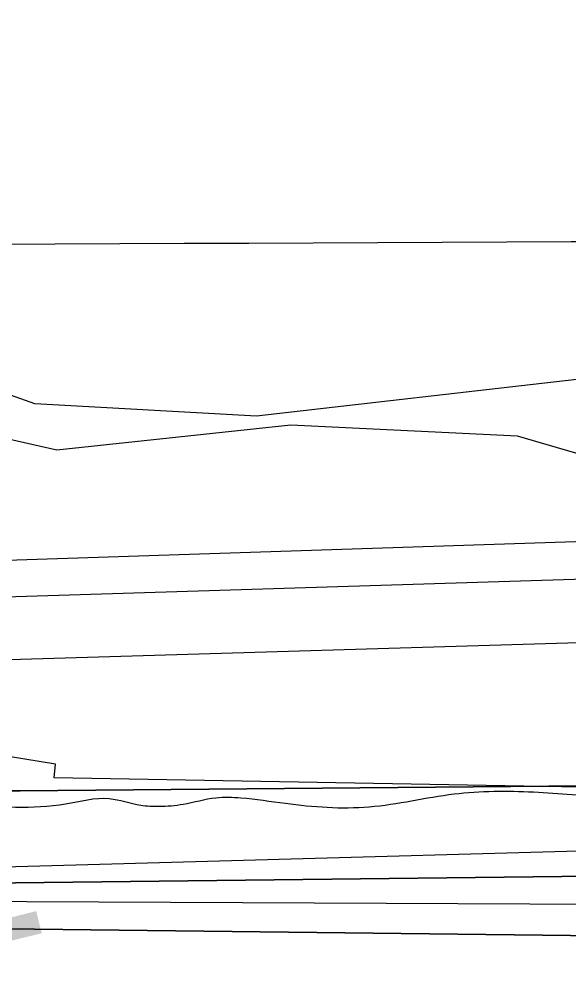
# Model space of a CAD drawing. Extents: x 3445503 to 3483459, y 540493 to 566012.
# Drawn here: x 3472315.4 to 3472491.1, y 551825.4 to 552130.1 of the extents above; entities that cross this region are included whole.
import ezdxf

# ---------------------------------------------------------------- set-up
doc = ezdxf.new("R2010")
doc.units = 0
for name, color, linetype in [('V-GRID-MAJR', 7, 'Continuous'), ('V-RIVR-EDGE', 7, 'Continuous'), ('V-RIVR-RANG', 7, 'Continuous'), ('V-RRAP-RVMT', 7, 'Continuous'), ('V-SITE-VEGE', 7, 'Continuous'), ('V-TOPO-DPTH', 7, 'Continuous'), ('V-TOPO-MINR', 7, 'Continuous'), ('V-TOPO-WATR', 7, 'Continuous'), ('V-WETL-SWMP', 7, 'Continuous')]:
    doc.layers.add(name, color=color, linetype=linetype)

msp = doc.modelspace()

# ---------------------------------------------------------------- linework, layer by layer
at = {"layer": 'V-GRID-MAJR'}
msp.add_spline([(3449621.526, 551946.219), (3454896.117, 551971.152), (3460170.705, 551996.853), (3465445.288, 552023.321), (3470719.8680000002, 552050.556), (3475994.444, 552078.558), (3481269.015, 552107.327), (3481269.0160000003, 552107.327)], degree=3, dxfattribs=at)
at = {"layer": 'V-RIVR-EDGE'}
msp.add_spline([(3466309.3848466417, 552621.9579710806), (3466349.703870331, 552619.4248512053), (3466382.7286882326, 552619.3431903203), (3466411.927860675, 552618.5757255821), (3466431.7444705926, 552619.221988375), (3466456.4313341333, 552621.2467355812), (3466478.3423179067, 552625.364137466), (3466500.245565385, 552626.3528723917), (3466524.236310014, 552628.0317091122), (3466536.750118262, 552627.6531342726), (3466565.613695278, 552631.7533443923), (3466586.12556452, 552632.3978880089), (3466600.729448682, 552633.7523039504), (3466616.0268729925, 552634.4097413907), (3466639.3163411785, 552633.656889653), (3466653.5691573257, 552633.621646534), (3466663.6572942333, 552636.3777557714), (3466670.958376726, 552636.70733408), (3466676.5238896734, 552638.0840993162), (3466689.3818892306, 552636.3141462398), (3466713.3709146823, 552637.2977236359), (3466728.6700581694, 552638.6504204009), (3466733.538592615, 552639.3336454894), (3466741.1864451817, 552639.3147345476), (3466744.6653205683, 552640.3490276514), (3466765.8784662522, 552643.425259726), (3466811.078918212, 552646.7898098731), (3466822.205646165, 552647.8051920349), (3466836.469636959, 552652.2891345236), (3466848.283028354, 552649.8265008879), (3466872.264317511, 552647.6814113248), (3466895.5486281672, 552644.842781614), (3466925.7906895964, 552644.0727381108), (3466966.4607813, 552642.9292772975), (3466982.79421789, 552640.8030986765), (3467002.59535522, 552635.1920275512), (3467043.595884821, 552627.0951139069), (3467061.669188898, 552625.6598966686), (3467070.7101388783, 552626.68043636), (3467078.7116382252, 552629.0940734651), (3467090.2031876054, 552637.061189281), (3467099.252733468, 552641.558025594), (3467116.301199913, 552647.425610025), (3467156.6554667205, 552659.1453062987), (3467180.3045988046, 552663.258410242), (3467190.046825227, 552666.710638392), (3467215.09593143, 552674.6442302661), (3467224.4982644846, 552681.2259849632), (3467241.911552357, 552694.0453030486), (3467256.190156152, 552704.4389497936), (3467275.6875028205, 552716.5578510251), (3467305.630931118, 552735.6035578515), (3467327.5634045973, 552748.4117012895), (3467352.2898091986, 552766.4274129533), (3467374.5759294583, 552781.6681044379), (3467388.8450777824, 552788.2378248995), (3467399.6405082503, 552795.8590302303), (3467402.78378821, 552801.7609981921), (3467413.9139545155, 552804.1668990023), (3467419.4846249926, 552807.6294422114), (3467425.4132401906, 552815.2626817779), (3467432.374429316, 552818.7217866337), (3467446.2950883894, 552824.9447370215), (3467466.1340476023, 552834.6293710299), (3467483.877773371, 552840.495236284), (3467499.17605727, 552841.5003033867), (3467510.654712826, 552844.2529742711), (3467520.049309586, 552847.7060620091), (3467524.5753718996, 552850.4759246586), (3467538.4917330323, 552854.9607267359), (3467570.8333258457, 552859.7476002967), (3467609.0837633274, 552864.1722311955), (3467645.5969120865, 552868.9487896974), (3467670.2803372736, 552869.5830182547), (3467689.7518962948, 552871.2730296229), (3467696.009230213, 552871.257557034), (3467706.087052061, 552869.8421103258), (3467716.5150823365, 552869.4686930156), (3467730.4194092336, 552869.0866798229), (3467744.6799616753, 552872.1801036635), (3467757.201506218, 552874.9301957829), (3467768.325655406, 552874.9026889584), (3467789.870098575, 552871.3730978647), (3467862.1813662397, 552872.9324518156), (3467905.6281973, 552870.0439659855), (3467943.4854469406, 552856.0450843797), (3467982.0233429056, 552836.1347793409), (3468014.6377812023, 552810.677012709), (3468040.65671139, 552789.0595045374), (3468070.1493594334, 552766.3905114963), (3468095.144311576, 552752.4234346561), (3468129.525264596, 552738.433148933), (3468159.7466959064, 552729.3199935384), (3468202.1480592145, 552725.3911974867), (3468241.4284918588, 552724.5988046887), (3468263.6742114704, 552723.5009020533), (3468284.519956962, 552718.5825114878), (3468310.5466234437, 552700.0936702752), (3468339.350029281, 552679.8598040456), (3468348.374647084, 552674.2753801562), (3468371.3078897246, 552670.0470913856), (3468394.9518642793, 552672.074417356), (3468423.1107265, 552672.3524203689), (3468450.5691718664, 552670.5463645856), (3468476.2946264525, 552670.8303847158), (3468493.331918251, 552672.17878354), (3468516.288369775, 552677.3364956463), (3468541.3426335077, 552687.3558654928), (3468560.1404229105, 552697.7383375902), (3468569.530721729, 552699.453277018), (3468577.1777147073, 552699.086736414), (3468586.549102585, 552693.1538232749), (3468603.1932065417, 552676.0787095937), (3468627.1512868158, 552664.5476191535), (3468668.5080419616, 552659.9261425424), (3468712.655289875, 552659.1217155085), (3468729.6977392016, 552662.5558923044), (3468746.743626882, 552667.3805877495), (3468759.9561328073, 552668.390812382), (3468773.149727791, 552661.7531844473), (3468796.0468677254, 552642.9244498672), (3468815.139851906, 552632.1006529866), (3468834.5778869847, 552620.2331075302), (3468847.085678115, 552617.4211250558), (3468885.6579576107, 552611.4160065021), (3468924.924636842, 552605.0615391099), (3468947.8638966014, 552603.2666579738), (3468956.9074253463, 552605.3300866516), (3468965.9595499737, 552610.869811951), (3468970.840118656, 552616.4198523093), (3468974.664044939, 552616.4103968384), (3468976.7334907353, 552609.8002757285), (3468983.642244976, 552592.0539711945), (3468990.5742081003, 552583.6936675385), (3469002.715458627, 552573.2346920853), (3469014.5168157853, 552565.9052431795), (3469022.157791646, 552563.1052949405), (3469029.1086657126, 552562.3928438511), (3469038.490368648, 552560.6314866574), (3469047.8634757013, 552555.3938328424), (3469053.7680224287, 552553.2934418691), (3469073.9245257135, 552550.8101781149), (3469091.299991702, 552548.3337910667), (3469106.580224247, 552542.0386352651), (3469126.7289912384, 552536.4267045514), (3469142.713078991, 552533.6061261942), (3469153.1385305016, 552532.1898198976), (3469162.515075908, 552528.3426847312), (3469171.8761487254, 552518.2382156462), (3469185.7598455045, 552509.5130905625), (3469208.691368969, 552504.5895424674), (3469232.6709389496, 552501.7491935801), (3469258.052202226, 552503.4245919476), (3469277.1821487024, 552507.5488705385), (3469302.5720078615, 552512.7005655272), (3469341.873930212, 552520.598914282), (3469368.302380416, 552524.0098821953), (3469396.1067362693, 552521.5077074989), (3469447.8657340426, 552506.0839237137), (3469526.008483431, 552475.9943654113), (3469583.6754662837, 552459.8607093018), (3469651.0795180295, 552445.0935033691), (3469684.7815439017, 552437.7099004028), (3469730.656625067, 552432.7296194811), (3469767.1482841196, 552428.8154364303), (3469829.708729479, 552423.4462656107), (3469847.787191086, 552424.0968263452), (3469856.8255623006, 552424.0744770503), (3469867.597783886, 552422.3096815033), (3469876.2790699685, 552418.4642655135), (3469887.7370954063, 552412.8738245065), (3469925.5952046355, 552399.2225725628), (3469955.1256745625, 552391.8492846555), (3469977.3593599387, 552385.8845667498), (3470001.330334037, 552379.5679212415), (3470024.271312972, 552378.4682994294), (3470048.2654959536, 552381.5376547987), (3470074.0072827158, 552388.4266385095), (3470084.094560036, 552390.8351180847), (3470093.829909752, 552391.5063089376), (3470109.1161594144, 552387.6445607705), (3470138.280948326, 552372.9719095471), (3470163.617513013, 552356.5705654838), (3470192.4441277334, 552345.7227001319), (3470225.456051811, 552340.4265943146), (3470241.7920671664, 552339.3433046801), (3470271.6882181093, 552339.2693800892), (3470310.9617740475, 552335.6959499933), (3470330.081405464, 552335.6486726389), (3470358.588756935, 552336.2734457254), (3470382.571765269, 552334.8236154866), (3470398.206504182, 552331.3086373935), (3470414.528766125, 552324.6632731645), (3470435.0191456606, 552316.6170752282), (3470465.5847682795, 552306.1125415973), (3470481.553383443, 552297.0346293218), (3470485.3755905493, 552296.3299145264), (3470491.6320648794, 552295.9668122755), (3470495.7976037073, 552293.5230895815), (3470499.962282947, 552290.7317372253), (3470505.8651104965, 552287.9360869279), (3470526.710855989, 552283.017696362), (3470533.314959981, 552282.6537345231), (3470539.224664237, 552282.6391215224), (3470542.35161202, 552281.9361259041), (3470544.0837432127, 552279.4984203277), (3470547.2055334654, 552276.7096467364), (3470551.369353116, 552273.5706647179), (3470557.6223890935, 552271.8170438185), (3470564.5698248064, 552269.7140740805), (3470576.390092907, 552270.0324777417), (3470585.774374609, 552269.3140095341), (3470591.329572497, 552266.5192188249), (3470613.5581003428, 552258.468722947), (3470637.518759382, 552247.9805214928), (3470666.686127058, 552234.3507592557), (3470680.9234706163, 552228.0581822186), (3470696.5547711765, 552223.1526854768), (3470705.2403551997, 552221.0454177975), (3470710.454800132, 552221.0325239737), (3470716.373959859, 552224.8418372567), (3470726.806288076, 552226.2065682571), (3470744.8873284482, 552227.9000179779), (3470772.007599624, 552229.918748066), (3470784.1763569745, 552230.5839218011), (3470792.1709796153, 552230.2165216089), (3470802.939762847, 552227.0612074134), (3470818.5822380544, 552226.6748962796), (3470830.0617531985, 552229.7751968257), (3470835.9809129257, 552233.5845101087), (3470842.5867360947, 552233.9158075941), (3470861.0085294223, 552232.8273604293), (3470874.207281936, 552228.2755104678), (3470890.1810546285, 552221.2833761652), (3470909.2989668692, 552220.5408394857), (3470935.3711915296, 552220.4763703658), (3470949.6326035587, 552223.9174238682), (3470960.7627698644, 552226.3233246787), (3470973.2774377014, 552226.2923795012), (3470997.600339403, 552221.7130227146), (3471022.2691515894, 552216.4375470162), (3471070.562167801, 552205.1939150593), (3471088.982241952, 552203.410208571), (3471111.9249400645, 552203.0058460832), (3471121.6577110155, 552202.63414795), (3471127.9124661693, 552201.5757863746), (3471132.7706855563, 552198.0874555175), (3471136.5825776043, 552193.2111847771), (3471141.449392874, 552193.1991505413), (3471145.627825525, 552195.9698727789), (3471151.191619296, 552196.651378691), (3471156.7536938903, 552196.6376252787), (3471178.2955582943, 552192.0651451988), (3471192.538918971, 552188.2059757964), (3471223.459047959, 552180.4816198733), (3471265.8406407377, 552168.5573415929), (3471314.8263375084, 552156.2691014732), (3471351.300804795, 552145.4023251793), (3471386.043140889, 552136.9732544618), (3471401.337986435, 552136.5878029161), (3471419.4112905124, 552135.1525856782), (3471433.656370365, 552131.9886755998), (3471456.2385449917, 552126.3707277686), (3471476.7409587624, 552123.1913451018), (3471490.6366897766, 552119.3330352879), (3471513.9029490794, 552109.1941826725), (3471547.945727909, 552099.0286828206), (3471579.5628353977, 552091.9978670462), (3471609.4417945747, 552084.9713492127), (3471637.2366949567, 552078.6452482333), (3471668.4958577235, 552067.4437361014), (3471684.820698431, 552061.841260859), (3471699.7636163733, 552059.718520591), (3471716.436946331, 552054.4628154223), (3471743.1820810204, 552045.3582559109), (3471759.4974662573, 552035.931854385), (3471773.3906185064, 552031.0306555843), (3471788.6674126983, 552023.3449811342), (3471808.459094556, 552013.9099837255), (3471820.614098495, 552009.0130828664), (3471825.8216667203, 552006.2191517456), (3471833.447169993, 551997.1618695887), (3471837.259921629, 551992.6332285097), (3471849.414065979, 551987.3886979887), (3471863.313235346, 551984.9209068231), (3471900.5121879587, 551985.8718198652), (3471925.883995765, 551983.723291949), (3471961.6760975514, 551978.0726797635), (3472004.068005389, 551970.3199574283), (3472058.2621299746, 551955.5854158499), (3472104.461631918, 551941.2182744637), (3472151.699724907, 551925.1104060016), (3472165.5920175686, 551919.8615775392), (3472170.7952878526, 551915.3294981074), (3472181.9056836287, 551909.7399166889), (3472191.9809267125, 551907.2815809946), (3472199.9643747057, 551902.3949951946), (3472208.994150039, 551898.8963492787), (3472220.108843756, 551895.0449161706), (3472235.3925146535, 551890.1402790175), (3472240.606959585, 551890.1273851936), (3472245.472915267, 551889.7677212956), (3472259.3703654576, 551886.604670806), (3472269.448187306, 551885.1892240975), (3472280.212672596, 551880.2957615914), (3472294.809680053, 551878.8691402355), (3472314.2752219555, 551878.1257439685), (3472330.2687651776, 551879.1290918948), (3472344.178249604, 551880.8328566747), (3472354.254352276, 551878.7221506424), (3472360.163196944, 551878.3599079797), (3472367.812768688, 551879.0362563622), (3472378.246816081, 551881.096246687), (3472386.2422983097, 551881.076476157), (3472400.490816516, 551879.3030847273), (3472427.2557217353, 551878.1940074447), (3472454.38115044, 551882.2985155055), (3472479.7598349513, 551882.9310248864), (3472504.4381026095, 551881.4794754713), (3472524.948252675, 551881.4287597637), (3472536.418312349, 551880.7051340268), (3472544.4069178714, 551877.9043261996), (3472549.2677160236, 551875.4588843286), (3472555.1774202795, 551875.4442713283), (3472570.123776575, 551874.7120497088), (3472580.207615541, 551875.7300106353), (3472593.4184022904, 551876.0449759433), (3472610.103766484, 551875.6560860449), (3472633.7443026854, 551876.2928933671), (3472647.2949828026, 551873.4783321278), (3472654.2398397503, 551870.3324734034), (3472660.149544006, 551870.3178604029), (3472666.4103162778, 551871.6929064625), (3472682.051931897, 551870.9589656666), (3472693.8790767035, 551874.0584066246), (3472707.1027572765, 551879.5878168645), (3472717.8801363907, 551879.9087992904), (3472730.733838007, 551876.4006979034), (3472741.8571276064, 551876.0255614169), (3472753.678255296, 551876.6915947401), (3472772.8142188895, 551883.249280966), (3472794.0325221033, 551888.4112910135), (3472814.549548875, 551891.1416126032), (3472833.325848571, 551892.8333431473), (3472843.4114067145, 551894.5465633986), (3472860.4572943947, 551899.3712588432), (3472888.2831399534, 551905.5598257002), (3472914.0189095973, 551910.0154017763), (3472934.187447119, 551912.3989532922), (3472958.177332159, 551913.7301603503), (3472986.3353347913, 551913.660533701), (3473020.7489521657, 551912.8801751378), (3473048.558465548, 551912.4637784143), (3473074.9877753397, 551916.2223759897), (3473094.816419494, 551921.7354540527), (3473113.957540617, 551930.3789182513), (3473134.14498908, 551940.4103223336), (3473153.2938464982, 551952.1824534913), (3473173.494188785, 551967.4283025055), (3473183.9394108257, 551974.0074784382), (3473198.201682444, 551977.7961616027), (3473219.4002151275, 551974.9626894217), (3473232.247899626, 551969.0211803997), (3473250.2988544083, 551958.5475919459), (3473256.5475924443, 551955.055822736), (3473269.4025833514, 551952.0691659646)], degree=3, dxfattribs=at)
at = {"layer": 'V-RRAP-RVMT'}
msp.add_lwpolyline([(3473489.1030000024, 551532.9740000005), (3473612.5090000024, 551604.7680000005), (3473628.5780000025, 551581.0270000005), (3473760.7660000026, 551666.6750000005), (3473423.3430000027, 552189.3750000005), (3473317.9240000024, 552120.0330000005), (3473314.7620000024, 552123.5420000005), (3473182.9090000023, 552045.2410000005), (3473184.6220000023, 552041.3680000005), (3473098.7000000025, 551994.5340000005), (3472999.2220000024, 551944.7870000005), (3472878.5750000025, 551907.2760000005), (3472873.5580000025, 551921.0010000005), (3472707.3210000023, 551883.0840000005), (3472572.6350000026, 551880.4690000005), (3472572.7010000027, 551883.0990000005), (3472326.5640000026, 551887.4460000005), (3472327.0070000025, 551891.7850000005), (3472208.1220000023, 551911.2090000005)], dxfattribs=at)
at = {"layer": 'V-SITE-VEGE'}
msp.add_lwpolyline([(3472702.598, 551995.186), (3472649.2770000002, 551975.017), (3472583.509, 551967.9130000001), (3472532.399, 551979.851), (3472474.6720000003, 551996.671), (3472402.237, 552000.212), (3472327.4250000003, 551992.212), (3472257.361, 552008.113)], dxfattribs=at)
at = {"layer": 'V-TOPO-DPTH'}
for points in [[(3474285.7459111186, 552288.9044624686), (3473649.677294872, 552091.8711379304), (3473646.0170443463, 552090.6184103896), (3473642.3099929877, 552089.5561814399), (3473638.5327403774, 552088.779700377), (3473634.7086869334, 552088.1937179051), (3473627.5883566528, 552087.3798334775), (3473625.8151387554, 552087.3255696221), (3473623.182915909, 552087.7623561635), (3472968.402967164, 551968.4483453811), (3472958.288973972, 551965.170872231), (3472948.03866399, 551962.5643595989), (3472937.583878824, 551960.9642877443), (3472926.9927768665, 551960.0351764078), (3472903.01379124, 551959.1051951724), (3472900.212126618, 551959.1454287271), (3472897.4373363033, 551959.3801630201), (3472894.70285745, 551959.9066484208), (3472891.9952529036, 551960.6276345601), (3472889.302441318, 551961.4785014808), (3472886.601779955, 551962.302964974), (3472883.8893439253, 551963.0878233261), (3472273.0206982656, 551944.0121477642)], [(3474424.5610574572, 552261.8754714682), (3474365.129884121, 552221.8408975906), (3474359.864558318, 552218.4853956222), (3474354.4965026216, 552215.3143402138), (3474348.9743520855, 552212.4199546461), (3474343.349471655, 552209.7100156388), (3473694.1036356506, 552008.3346059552), (3473689.781028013, 552006.6655724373), (3473688.3341947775, 552006.1247990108), (3473682.201615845, 552003.8568868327), (3473680.6309509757, 552003.3247179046), (3473675.8086455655, 552002.1386365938), (3473670.8789099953, 552001.8240495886), (3473669.2289842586, 552001.9342692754), (3472983.0051570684, 551889.4230827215), (3472980.092532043, 551888.9877221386), (3472979.5212798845, 551889.0833725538), (3472979.3320185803, 551889.1240664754), (3472979.1432282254, 551889.1670515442), (3472315.7629208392, 551883.3416411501), (3472304.221296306, 551883.3011389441)], [(3472304.221296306, 551883.3011389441), (3472315.7629208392, 551883.3416411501), (3472979.1432282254, 551889.1670515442), (3472979.3320185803, 551889.1240664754), (3472979.5212798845, 551889.0833725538), (3472980.092532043, 551888.9877221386), (3472983.0051570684, 551889.4230827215), (3473669.2289842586, 552001.9342692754), (3473670.8789099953, 552001.8240495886), (3473675.8086455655, 552002.1386365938), (3473680.6309509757, 552003.3247179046), (3473682.201615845, 552003.8568868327), (3473688.3341947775, 552006.1247990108), (3473689.781028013, 552006.6655724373), (3473694.1036356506, 552008.3346059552), (3474343.349471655, 552209.7100156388), (3474348.9743520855, 552212.4199546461), (3474354.4965026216, 552215.3143402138), (3474359.864558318, 552218.4853956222), (3474365.129884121, 552221.8408975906), (3474424.5610574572, 552261.8754714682)], [(3474370.952430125, 552190.2541197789), (3474351.6238182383, 552180.2345032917), (3473731.8046530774, 551980.3672380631), (3473711.581254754, 551973.1287968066), (3473691.3191149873, 551965.9995216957), (3473671.0311475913, 551958.9430240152), (3473600.9336087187, 551934.7735986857), (3473034.436580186, 551844.1142061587), (3473007.640474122, 551839.9594439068), (3472980.6901309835, 551836.9640550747), (3472953.636963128, 551834.7415818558), (3472881.044140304, 551830.3527041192), (3472871.5424401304, 551830.1389971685), (3472862.0720334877, 551830.4018713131), (3472852.648567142, 551831.3796171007), (3472843.256394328, 551832.8339439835), (3472293.2183935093, 551839.3527526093)], [(3472293.2183935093, 551839.3527526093), (3472843.256394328, 551832.8339439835), (3472852.648567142, 551831.3796171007), (3472862.0720334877, 551830.4018713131), (3472871.5424401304, 551830.1389971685), (3472881.044140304, 551830.3527041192), (3472953.636963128, 551834.7415818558), (3472980.6901309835, 551836.9640550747), (3473007.640474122, 551839.9594439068), (3473034.436580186, 551844.1142061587), (3473600.9336087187, 551934.7735986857), (3473671.0311475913, 551958.9430240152), (3473691.3191149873, 551965.9995216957), (3473711.581254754, 551973.1287968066), (3473731.8046530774, 551980.3672380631), (3474351.6238182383, 552180.2345032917), (3474370.952430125, 552190.2541197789)], [(3472286.604769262, 551853.5689931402), (3472911.3827974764, 551860.8560303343), (3472916.2677696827, 551860.1917158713), (3472921.161504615, 551859.8243896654), (3472926.068383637, 551859.902545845), (3472930.984025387, 551860.2776902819), (3472968.904104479, 551864.9166194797), (3472981.1022325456, 551866.7021845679), (3472993.223257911, 551868.8673934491), (3473005.228629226, 551871.6020680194), (3473017.1568978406, 551874.7163863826), (3473557.4741411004, 551952.2157240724), (3473569.522980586, 551952.978388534), (3473581.507662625, 551954.4356415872), (3473593.4495730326, 551956.355953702), (3473605.284353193, 551958.9004612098), (3473617.019899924, 551961.8087341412), (3473628.60659651, 551965.2626552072), (3473640.0940596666, 551969.0803416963), (3473680.1777186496, 551983.4519374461)], [(3472286.604769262, 551853.5689931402), (3472911.3827974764, 551860.8560303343), (3472916.2677696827, 551860.1917158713), (3472921.161504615, 551859.8243896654), (3472926.068383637, 551859.902545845), (3472930.984025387, 551860.2776902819), (3472968.904104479, 551864.9166194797), (3472981.1022325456, 551866.7021845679), (3472993.223257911, 551868.8673934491), (3473005.228629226, 551871.6020680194), (3473017.1568978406, 551874.7163863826), (3473557.4741411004, 551952.2157240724), (3473569.522980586, 551952.978388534), (3473581.507662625, 551954.4356415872), (3473593.4495730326, 551956.355953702), (3473605.284353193, 551958.9004612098), (3473617.019899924, 551961.8087341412), (3473628.60659651, 551965.2626552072), (3473640.0940596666, 551969.0803416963), (3473680.1777186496, 551983.4519374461)]]:
    msp.add_lwpolyline(points, dxfattribs=at)
at = {"layer": 'V-TOPO-MINR'}
for points in [[(3473682.7535670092, 552430.3930255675), (3473629.2294086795, 552383.8210629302), (3473577.6351403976, 552338.7103705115), (3473549.432067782, 552315.3733460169), (3473520.4515687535, 552293.107161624), (3473490.304930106, 552272.4472373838), (3473459.3808650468, 552252.8581532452), (3473393.8956051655, 552213.8293066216), (3473329.2220671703, 552176.3058417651), (3473263.989534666, 552139.8096174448), (3473197.9185103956, 552104.8542539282), (3473131.2884916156, 552070.9261309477), (3472944.14703565, 551978.3830510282), (3472942.4026811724, 551977.6466470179), (3472940.6198462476, 551977.0540739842), (3472936.900254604, 551976.444251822), (3472932.1264795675, 551976.1402823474), (3472931.1077536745, 551976.1794456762), (3472929.1563924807, 551976.8042723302), (3472928.6860174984, 551977.018521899), (3472928.22088007, 551977.2448795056), (3472256.072743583, 551955.1914395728)], [(3474285.7459111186, 552288.9044624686), (3473649.677294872, 552091.8711379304), (3473646.0170443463, 552090.6184103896), (3473642.3099929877, 552089.5561814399), (3473638.5327403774, 552088.779700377), (3473634.7086869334, 552088.1937179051), (3473627.5883566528, 552087.3798334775), (3473625.8151387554, 552087.3255696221), (3473623.182915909, 552087.7623561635), (3472968.402967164, 551968.4483453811), (3472958.288973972, 551965.170872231), (3472948.03866399, 551962.5643595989), (3472937.583878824, 551960.9642877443), (3472926.9927768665, 551960.0351764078), (3472903.01379124, 551959.1051951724), (3472900.212126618, 551959.1454287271), (3472897.4373363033, 551959.3801630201), (3472894.70285745, 551959.9066484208), (3472891.9952529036, 551960.6276345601), (3472889.302441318, 551961.4785014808), (3472886.601779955, 551962.302964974), (3472883.8893439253, 551963.0878233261), (3472273.0206982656, 551944.0121477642)], [(3474377.7152381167, 552239.7101522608), (3474354.4138897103, 552224.0134620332), (3474352.427094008, 552222.7473144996), (3474350.40152427, 552221.5507870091), (3474346.195288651, 552219.4362122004), (3474332.3494845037, 552213.194933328), (3474329.6974990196, 552212.1379419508), (3474326.999873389, 552211.2416842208), (3474324.2337875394, 552210.5865269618), (3474321.422061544, 552210.0921033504), (3474318.5718816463, 552209.7713054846), (3473775.48507067, 552086.8469349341), (3473737.7295205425, 552076.3575933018), (3473704.239751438, 552067.5528364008), (3473682.9611997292, 552062.6719955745), (3473661.543913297, 552058.6972588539), (3472980.2073067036, 551946.3246864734), (3472958.2485712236, 551942.8244931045), (3472936.0761957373, 551941.1442601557), (3472913.761393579, 551940.6773341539), (3472874.3174723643, 551941.4820192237), (3472869.0147391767, 551941.7994424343), (3472297.889660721, 551924.7195597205)], [(3474382.1998906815, 552205.6622642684), (3474366.7910344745, 552196.5907803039), (3474350.9471849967, 552188.3024086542), (3474334.813340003, 552180.5361118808), (3473736.3473667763, 551993.4511216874), (3473721.2347873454, 551987.8498144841), (3473706.100867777, 551982.3073063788), (3473690.934938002, 551976.8529969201), (3473675.747668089, 551971.4574865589), (3473620.108989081, 551951.8732046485), (3473603.136697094, 551946.3008608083), (3473019.099339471, 551859.7242640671), (3472999.6875192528, 551855.9251160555), (3472980.123136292, 551853.0118345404), (3472960.4570448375, 551850.6891306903), (3472906.046056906, 551845.5143300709), (3472898.820375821, 551845.1344834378), (3472891.6131961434, 551845.1595214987), (3472294.8530024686, 551847.8861705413)], [(3474370.952430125, 552190.2541197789), (3474351.6238182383, 552180.2345032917), (3473731.8046530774, 551980.3672380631), (3473711.581254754, 551973.1287968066), (3473691.3191149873, 551965.9995216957), (3473671.0311475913, 551958.9430240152), (3473600.9336087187, 551934.7735986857), (3473034.436580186, 551844.1142061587), (3473007.640474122, 551839.9594439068), (3472980.6901309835, 551836.9640550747), (3472953.636963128, 551834.7415818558), (3472881.044140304, 551830.3527041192), (3472871.5424401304, 551830.1389971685), (3472862.0720334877, 551830.4018713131), (3472852.648567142, 551831.3796171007), (3472843.256394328, 551832.8339439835), (3472293.2183935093, 551839.3527526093)], [(3473684.3624167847, 551994.990644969), (3473660.815111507, 551986.4071425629), (3473654.4504546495, 551984.2695307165), (3473648.0261803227, 551982.3519847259), (3473641.512479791, 551980.7645375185), (3473634.9391617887, 551979.3971561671), (3473628.3059055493, 551978.4306769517), (3473621.6529313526, 551977.7738492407), (3473614.9703802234, 551977.5814987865), (3472999.283011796, 551882.9642645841), (3472993.5430117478, 551881.308811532), (3472987.760079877, 551879.8416403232), (3472981.9127502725, 551878.6568918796), (3472976.022488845, 551877.6604252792), (3472955.857002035, 551874.7510681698), (3472953.2857216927, 551874.5053878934), (3472950.717073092, 551874.4236417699), (3472948.1523721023, 551874.5877968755), (3472945.590302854, 551874.9158861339), (3472943.033785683, 551875.3871446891), (3472940.4819811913, 551875.8818457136), (3472937.9372457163, 551876.411710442), (3472279.875556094, 551858.0261381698)], [(3473680.1777186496, 551983.4519374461), (3473640.0940596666, 551969.0803416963), (3473628.60659651, 551965.2626552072), (3473617.019899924, 551961.8087341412), (3473605.284353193, 551958.9004612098), (3473593.4495730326, 551956.355953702), (3473581.507662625, 551954.4356415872), (3473569.522980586, 551952.978388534), (3473557.4741411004, 551952.2157240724), (3473017.1568978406, 551874.7163863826), (3473005.228629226, 551871.6020680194), (3472993.223257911, 551868.8673934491), (3472981.1022325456, 551866.7021845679), (3472968.904104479, 551864.9166194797), (3472930.984025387, 551860.2776902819), (3472926.068383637, 551859.902545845), (3472921.161504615, 551859.8243896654), (3472916.2677696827, 551860.1917158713), (3472911.3827974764, 551860.8560303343), (3472286.604769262, 551853.5689931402)]]:
    msp.add_lwpolyline(points, dxfattribs=at)
at = {"layer": 'V-TOPO-WATR'}
msp.add_lwpolyline([(3474424.5610574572, 552261.8754714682), (3474365.129884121, 552221.8408975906), (3474359.864558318, 552218.4853956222), (3474354.4965026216, 552215.3143402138), (3474348.9743520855, 552212.4199546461), (3474343.349471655, 552209.7100156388), (3473694.1036356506, 552008.3346059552), (3473689.781028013, 552006.6655724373), (3473688.3341947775, 552006.1247990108), (3473682.201615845, 552003.8568868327), (3473680.6309509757, 552003.3247179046), (3473675.8086455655, 552002.1386365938), (3473670.8789099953, 552001.8240495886), (3473669.2289842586, 552001.9342692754), (3472983.0051570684, 551889.4230827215), (3472980.092532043, 551888.9877221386), (3472979.5212798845, 551889.0833725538), (3472979.3320185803, 551889.1240664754), (3472979.1432282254, 551889.1670515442), (3472315.7629208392, 551883.3416411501), (3472304.221296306, 551883.3011389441)], dxfattribs=at)
at = {"layer": 'V-WETL-SWMP'}
msp.add_lwpolyline([(3473233.592, 552254.987), (3473209.977, 552239.243), (3473182.4250000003, 552211.691), (3473095.833, 552156.588), (3473040.73, 552132.9720000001), (3472973.818, 552121.164), (3472914.779, 552101.484), (3472867.5470000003, 552081.804), (3472792.7630000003, 552054.252), (3472729.788, 552042.4450000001), (3472647.132, 552042.4450000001), (3472560.541, 552034.573), (3472493.63, 552014.893), (3472391.294, 552003.085), (3472320.447, 552007.0210000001), (3472265.343, 552026.701)], dxfattribs=at)

# ---------------------------------------------------------------- texts
at = {"layer": 'V-RIVR-RANG'}
msp.add_text('-1', height=67.00000000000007, rotation=13.960277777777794, dxfattribs=at).set_placement((3472249.5684104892, 551819.5991798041))

doc.saveas('drawing.dxf')
